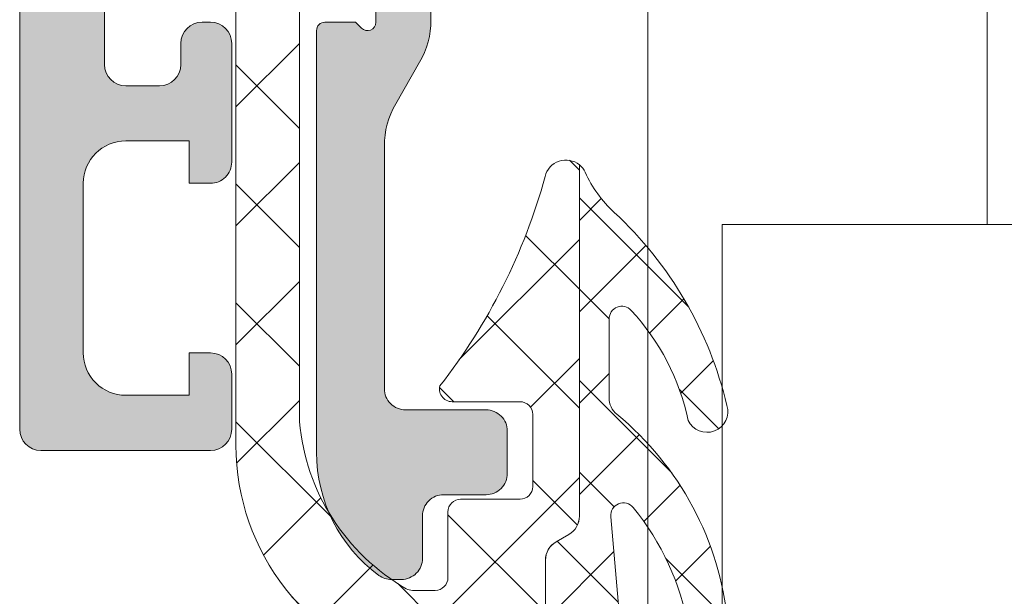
# Model space of a CAD drawing. Header units: millimetres. Extents: x 144573 to 336993, y 74252 to 247042.
# Tile 834 of 1056: x 198234 to 198257, y 222600 to 222614. Entities that reach past the tile are written whole.
import ezdxf

# ---------------------------------------------------------------- set-up
doc = ezdxf.new("R2010")
doc.units = ezdxf.units.MM
doc.layers.add('FASÁDA DETAILNÍ', color=255, linetype='Continuous', lineweight=0)

msp = doc.modelspace()

# ---------------------------------------------------------------- hatches: boundary and pattern name
at = {"layer": 'FASÁDA DETAILNÍ'}
h = msp.add_hatch(color=256, dxfattribs=at)
edge = h.paths.add_edge_path()
edge.add_arc((198234.0512395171, 222604.229822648), 0.5000674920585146, 180.0077324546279, 269.9922675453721)
edge.add_line((198234.0511720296, 222603.7297551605), (198238.0511720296, 222603.7297551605))
edge.add_arc((198238.0511045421, 222604.229822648), 0.5000674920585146, 270.0077324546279, 359.9922675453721)
edge.add_line((198238.5511720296, 222604.2297551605), (198238.5511720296, 222605.5298039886))
edge.add_arc((198238.0511351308, 222605.5297670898), 0.5000369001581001, 0.004227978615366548, 89.99577202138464)
edge.add_line((198238.0511720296, 222606.0298039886), (198237.5511720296, 222606.0298039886))
edge.add_line((198237.5511720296, 222606.0298039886), (198237.5511720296, 222605.0298039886))
edge.add_line((198237.5511720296, 222605.0298039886), (198236.0511720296, 222605.0298039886))
edge.add_arc((198236.051135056, 222606.0297670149), 0.9999630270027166, 179.9978814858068, 270.0021185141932, ccw=False)
edge.add_line((198235.0511720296, 222606.0298039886), (198235.0511720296, 222610.0298039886))
edge.add_arc((198236.0512488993, 222610.0297271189), 1.000076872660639, 90.00440397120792, 179.9955960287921, ccw=False)
edge.add_line((198236.0511720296, 222611.0298039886), (198237.5511720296, 222611.0298039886))
edge.add_line((198237.5511720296, 222611.0298039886), (198237.5511720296, 222610.0298039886))
edge.add_line((198237.5511720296, 222610.0298039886), (198238.0511720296, 222610.0298039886))
edge.add_arc((198238.0512295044, 222610.5297465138), 0.4999425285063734, 269.9934131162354, 360.0065868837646)
edge.add_line((198238.5511720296, 222610.5298039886), (198238.5511720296, 222613.3297917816))
edge.add_arc((198238.0511720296, 222613.3297917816), 0.5, 0, 90)
edge.add_line((198238.0511720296, 222613.8297917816), (198237.8511720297, 222613.8297917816))
edge.add_arc((198237.8511720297, 222613.3297917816), 0.5, 90, 180)
edge.add_line((198237.3511720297, 222613.3297917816), (198237.3511720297, 222612.8297917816))
edge.add_arc((198236.8511369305, 222612.8298268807), 0.5000351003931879, 270.00402178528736, 359.99597821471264, ccw=False)
edge.add_line((198236.8511720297, 222612.3297917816), (198236.0511689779, 222612.3297917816))
edge.add_arc((198236.0511855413, 222612.829808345), 0.5000165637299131, 180.0018979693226, 269.9981020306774, ccw=False)
edge.add_line((198235.5511689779, 222612.8297917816), (198235.5511689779, 222644.1297856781))
edge.add_line((198235.5511689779, 222644.1297856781), (198235.9835656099, 222650.1682432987))
edge.add_arc((198236.9827852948, 222650.1297872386), 0.9999594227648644, 90, 177.7959971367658, ccw=False)
edge.add_line((198236.9827852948, 222651.1297466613), (198243.6512375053, 222651.1297466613))
edge.add_arc((198243.6512375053, 222650.6297466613), 0.5, 0, 90, ccw=False)
edge.add_line((198244.1512375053, 222650.6297466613), (198244.1512375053, 222649.7297466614))
edge.add_arc((198244.6512375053, 222649.7297466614), 0.5, 180, 270)
edge.add_line((198244.6512375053, 222649.2297466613), (198246.0512390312, 222649.2297466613))
edge.add_arc((198246.3187596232, 222649.1509102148), 0.2788950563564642, 88.83541063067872, 163.5801235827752, ccw=False)
edge.add_line((198246.3244280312, 222649.4297476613), (198246.7780220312, 222649.4297476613))
edge.add_arc((198246.7836826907, 222649.1508795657), 0.2789255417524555, 16.424594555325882, 91.16287007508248, ccw=False)
edge.add_line((198247.0512260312, 222649.2297466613), (198248.9312370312, 222649.2297466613))
edge.add_arc((198248.9312370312, 222649.5297466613), 0.2999999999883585, 270, 360.0000000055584)
edge.add_line((198249.2312370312, 222649.5297466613), (198249.2312370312, 222650.5097209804))
edge.add_arc((198248.9312370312, 222650.5097209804), 0.2999999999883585, 0, 90)
edge.add_line((198248.9312370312, 222650.8097209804), (198246.1712390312, 222650.8097209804))
edge.add_arc((198246.1712390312, 222650.9297209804), 0.1199999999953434, 180, 270, ccw=False)
edge.add_line((198246.0512390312, 222650.9297209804), (198246.0512390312, 222655.2297466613))
edge.add_arc((198246.5512390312, 222655.2297466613), 0.5, 90, 180, ccw=False)
edge.add_line((198246.5512390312, 222655.7297466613), (198247.2512390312, 222655.7297466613))
edge.add_line((198247.2512390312, 222655.7297466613), (198249.6440593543, 222654.3482512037))
edge.add_arc((198249.7131192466, 222654.467866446), 0.1381197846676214, 240.0000000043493, 359.999999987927)
edge.add_line((198249.8512390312, 222654.467866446), (198249.8512390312, 222658.2297466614))
edge.add_arc((198251.8512390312, 222658.2297466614), 2, 90, 180, ccw=False)
edge.add_line((198251.8512390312, 222660.2297466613), (198252.4192344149, 222660.2297466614))
edge.add_arc((198252.419234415, 222660.7297466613), 0.4999999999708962, 269.9999999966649, 304.4790717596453)
edge.add_arc((198249.871761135, 222664.4392452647), 5.000000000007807, 304.4790717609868, 354.6507719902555)
edge.add_arc((198254.7131123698, 222663.9916268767), 0.1381197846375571, 352.2975625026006, 480.0000000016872)
edge.add_line((198254.6440524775, 222664.111242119), (198252.2512321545, 222662.7297466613))
edge.add_line((198252.2512321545, 222662.7297466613), (198251.5512321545, 222662.7297466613))
edge.add_arc((198251.5512321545, 222663.2297466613), 0.5, 180, 270, ccw=False)
edge.add_line((198251.0512321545, 222663.2297466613), (198251.0512321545, 222667.5297723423))
edge.add_arc((198251.1712321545, 222667.5297723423), 0.1199999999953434, 90, 180, ccw=False)
edge.add_line((198251.1712321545, 222667.6497723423), (198253.9312301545, 222667.6497723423))
edge.add_arc((198253.9312301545, 222667.9497723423), 0.2999999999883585, 270, 360)
edge.add_line((198254.2312301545, 222667.9497723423), (198254.2312301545, 222668.9297466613))
edge.add_arc((198253.9312301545, 222668.9297466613), 0.2999999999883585, 0, 90)
edge.add_line((198253.9312301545, 222669.2297466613), (198252.0512191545, 222669.2297466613))
edge.add_arc((198251.7836758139, 222669.308613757), 0.2789255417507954, 268.83712993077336, 343.5754054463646, ccw=False)
edge.add_line((198251.7780151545, 222669.0297456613), (198251.3244211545, 222669.0297456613))
edge.add_arc((198251.3187527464, 222669.3085831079), 0.2788950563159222, 196.4198764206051, 271.1645893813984, ccw=False)
edge.add_line((198251.0512321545, 222669.2297466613), (198248.0511736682, 222669.2297466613))
edge.add_line((198248.0511736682, 222669.2297466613), (198247.3510707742, 222668.5296742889))
edge.add_line((198247.3510707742, 222668.5296742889), (198247.3510707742, 222667.9296681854))
edge.add_line((198247.3510707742, 222667.9296681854), (198248.9510768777, 222667.9296681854))
edge.add_arc((198248.9510674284, 222667.4296587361), 0.5000094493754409, 0.0010827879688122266, 89.9989172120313, ccw=False)
edge.add_line((198249.4510768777, 222667.4296681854), (198249.4510768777, 222667.0342401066))
edge.add_arc((198248.9510768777, 222667.0342401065), 0.4999999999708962, -14.999999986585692, 1.3340184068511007e-08, ccw=False)
edge.add_line((198249.4340397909, 222666.904830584), (198249.0498309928, 222665.4709438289))
edge.add_arc((198248.0839051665, 222665.729762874), 0.9999999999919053, 270, 345.00000000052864, ccw=False)
edge.add_line((198248.0839051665, 222664.729762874), (198242.3510829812, 222664.729762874))
edge.add_line((198242.3510829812, 222664.729762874), (198242.3510829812, 222667.9296681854))
edge.add_line((198242.3510829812, 222667.9296681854), (198243.1510707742, 222667.9296681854))
edge.add_line((198243.1510707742, 222667.9296681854), (198243.1510707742, 222668.5296742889))
edge.add_line((198243.1510707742, 222668.5296742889), (198241.9386379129, 222669.2296559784))
edge.add_line((198241.9386379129, 222669.2296559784), (198240.8510829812, 222669.2296559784))
edge.add_line((198240.8510829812, 222669.2296559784), (198240.8510829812, 222654.2297466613))
edge.add_arc((198240.3510829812, 222654.2297466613), 0.5, -90, 0, ccw=False)
edge.add_line((198240.3510829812, 222653.7297466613), (198234.5511720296, 222653.7297466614))
edge.add_arc((198234.5511720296, 222652.7297466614), 1, 90, 180)
edge.add_line((198233.5511720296, 222652.7297466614), (198233.5511720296, 222604.2297551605))
edge = h.paths.add_edge_path(flags=16)
edge.add_line((198243.1510707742, 222663.129762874), (198247.5510707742, 222663.129762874))
edge.add_arc((198247.5510707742, 222662.629762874), 0.5, 0, 90, ccw=False)
edge.add_line((198248.0510707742, 222662.629762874), (198248.0510707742, 222658.229762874))
edge.add_arc((198247.5510707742, 222658.229762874), 0.5, -90, 0, ccw=False)
edge.add_line((198247.5510707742, 222657.729762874), (198243.1510707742, 222657.729762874))
edge.add_arc((198243.1510707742, 222658.229762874), 0.5, 180, 270, ccw=False)
edge.add_line((198242.6510707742, 222658.229762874), (198242.6510707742, 222662.629762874))
edge.add_arc((198243.1510707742, 222662.629762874), 0.5, 90, 180, ccw=False)
h = msp.add_hatch(dxfattribs=at)
h.set_pattern_fill('ANSI37', color=256, scale=0.625, angle=-1.272221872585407e-14, style=0)
h.set_pattern_definition([(44.99999999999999, (198240.5511720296, 222613.7297553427), (-1.403165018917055, 1.403165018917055), []), (135, (198240.5511720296, 222613.7297553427), (-1.403165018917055, -1.403165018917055), [])])
edge = h.paths.add_edge_path()
edge.add_ellipse((198245.1717338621, 222604.8428398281), major_axis=(-5.039467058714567, 0), ratio=1, start_angle=4.964461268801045, end_angle=60.20821553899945)
edge.add_ellipse((198242.8169336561, 222600.7297553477), major_axis=(-0.3000000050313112, 0), ratio=1, start_angle=60.20782702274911, end_angle=89.99930739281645)
edge.add_line((198242.8169300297, 222600.4297553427), (198243.3512140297, 222600.4297523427))
edge.add_ellipse((198243.3512152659, 222600.7297521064), major_axis=(-0.2999997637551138, 0), ratio=1, start_angle=89.99976389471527, end_angle=180.0000451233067)
edge.add_line((198243.6512150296, 222600.7297523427), (198243.6512150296, 222602.2797493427))
edge.add_ellipse((198243.9512256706, 222602.2797417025), major_axis=(-0.3000106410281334, 0), ratio=1, start_angle=270.00432394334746, end_angle=359.99854088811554, ccw=False)
edge.add_line((198243.9512030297, 222602.5797523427), (198245.3511850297, 222602.5797633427))
edge.add_ellipse((198245.3511821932, 222602.8797531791), major_axis=(-0.2999898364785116, 0), ratio=1, start_angle=90.00054174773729, end_angle=179.9996492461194)
edge.add_line((198245.6511720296, 222602.8797513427), (198245.6511720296, 222604.5797633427))
edge.add_ellipse((198245.3511618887, 222604.5797562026), major_axis=(-0.3000101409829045, 0), ratio=1, start_angle=180.0013636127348, end_angle=269.9955805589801)
edge.add_line((198245.3511850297, 222604.8797663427), (198243.7873540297, 222604.8797553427))
edge.add_ellipse((198243.7544970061, 222605.180914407), major_axis=(-0.3029461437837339, 0), ratio=1, start_angle=-13.483577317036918, end_angle=96.22645090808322, ccw=False)
edge.add_ellipse((198232.4385326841, 222613.8858375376), major_axis=(-14.00076634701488, 0), ratio=1, start_angle=141.9243799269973, end_angle=164.6982677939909)
edge.add_ellipse((198246.4307704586, 222610.0791239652), major_axis=(-0.5004721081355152, 0), ratio=1, start_angle=230.1933656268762, end_angle=347.0823914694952, ccw=False)
edge.add_line((198246.7511720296, 222610.4635913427), (198246.7511720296, 222602.1803123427))
edge.add_ellipse((198246.2511723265, 222602.1803128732), major_axis=(-0.499999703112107, 0), ratio=1, start_angle=119.99998035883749, end_angle=179.9999392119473, ccw=False)
edge.add_line((198246.5011720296, 222601.7473003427), (198246.2011720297, 222601.5740943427))
edge.add_ellipse((198246.4511717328, 222601.1410818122), major_axis=(-0.4999997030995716, 0), ratio=1, start_angle=299.9999803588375, end_angle=359.9999392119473)
edge.add_line((198245.9511720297, 222601.1410823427), (198245.9511720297, 222599.5117343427))
edge.add_ellipse((198246.9511713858, 222599.5117335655), major_axis=(-0.9999993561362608, 0), ratio=1, start_angle=-4.45279929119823e-05, end_angle=59.94966113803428)
edge.add_ellipse((198242.7948446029, 222592.3273528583), major_axis=(-7.300023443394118, 0), ratio=1, start_angle=191.2855536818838, end_angle=239.94964541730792, ccw=False)
edge.add_ellipse((198249.8511816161, 222594.1425849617), major_axis=(-0.3999905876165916, 0), ratio=1, start_angle=20.501829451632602, end_angle=104.85297522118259, ccw=False)
edge.add_ellipse((198243.5020834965, 222591.7685180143), major_axis=(-6.378448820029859, 0), ratio=1, start_angle=200.5018745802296, end_angle=255.5474022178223)
edge.add_line((198245.0940100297, 222597.9451173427), (198243.6833030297, 222598.3087043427))
edge.add_line((198243.6833030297, 222598.3087043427), (198242.8206020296, 222598.5188173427))
edge.add_ellipse((198244.1511670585, 222603.8554400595), major_axis=(-5.499995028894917, 0), ratio=1, start_angle=-3.420221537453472e-05, end_angle=76.00004503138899, ccw=False)
edge.add_line((198238.6511720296, 222603.8554433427), (198238.6511720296, 222616.2734713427))
edge.add_line((198238.6511720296, 222616.2734713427), (198238.9387910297, 222617.6365283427))
edge.add_ellipse((198238.4495646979, 222617.7397609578), major_axis=(-0.4999993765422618, 0), ratio=1, start_angle=168.084699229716, end_angle=229.7162484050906)
edge.add_line((198238.7728510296, 222618.1211863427), (198236.9162430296, 222619.6947973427))
edge.add_ellipse((198237.4011725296, 222620.2669363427), major_axis=(-0.7499997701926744, 0), ratio=1, start_angle=-130.2837061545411, end_angle=49.71629384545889, ccw=False)
edge.add_line((198237.8861020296, 222620.8390753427), (198240.1977460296, 222618.8797893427))
edge.add_ellipse((198239.5511738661, 222618.1169377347), major_axis=(-0.9999990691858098, 0), ratio=1, start_angle=168.0847521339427, end_angle=229.7163013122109, ccw=False)
edge.add_line((198240.5296270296, 222617.9104733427), (198240.1511720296, 222616.1169363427))
edge.add_line((198240.1511720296, 222616.1169363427), (198240.1511720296, 222604.4067353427))
h = msp.add_hatch(color=256, dxfattribs=at)
edge = h.paths.add_edge_path()
edge.add_line((198242.9511720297, 222618.2297553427), (198243.2511720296, 222617.8565503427))
edge.add_line((198243.2511720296, 222617.8565503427), (198243.2511720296, 222613.8833453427))
edge.add_ellipse((198241.2511648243, 222613.88334694), major_axis=(-2.000007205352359, 0), ratio=1, start_angle=150.0000663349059, end_angle=179.9999542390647, ccw=False)
edge.add_line((198242.9832230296, 222612.8833453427), (198242.4191210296, 222611.9062933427))
edge.add_ellipse((198244.151179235, 222610.9062917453), major_axis=(-2.000007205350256, 0), ratio=1, start_angle=330.0000663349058, end_angle=359.9999542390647)
edge.add_line((198242.1511720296, 222610.9062933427), (198242.1511720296, 222605.1864593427))
edge.add_ellipse((198242.6511716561, 222605.1864589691), major_axis=(-0.4999996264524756, 0), ratio=1, start_angle=-4.280544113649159e-05, end_angle=90.00004280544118)
edge.add_line((198242.6511720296, 222604.6864593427), (198244.5511720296, 222604.6864593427))
edge.add_ellipse((198244.5514300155, 222604.1867173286), major_axis=(-0.499742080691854, 0), ratio=1, start_angle=179.9704217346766, end_angle=270.0295782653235, ccw=False)
edge.add_line((198245.0511720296, 222604.1864593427), (198245.0511720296, 222603.1864593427))
edge.add_ellipse((198244.5514300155, 222603.1862013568), major_axis=(-0.499742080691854, 0), ratio=1, start_angle=89.9704217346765, end_angle=180.0295782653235, ccw=False)
edge.add_line((198244.5511720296, 222602.6864593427), (198243.5511720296, 222602.6864593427))
edge.add_ellipse((198243.5509114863, 222602.186719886), major_axis=(-0.4997395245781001, 0), ratio=1, start_angle=-90.02987163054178, end_angle=0.029871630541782)
edge.add_line((198243.0511720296, 222602.1864593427), (198243.0511720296, 222601.1864593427))
edge.add_ellipse((198242.5514239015, 222601.1862054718), major_axis=(-0.4997481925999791, 0), ratio=1, start_angle=89.97112306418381, end_angle=180.0291061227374, ccw=False)
edge.add_line((198242.5511720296, 222600.6864573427), (198242.3181410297, 222600.6864573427))
edge.add_ellipse((198242.318140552, 222601.1864565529), major_axis=(-0.4999992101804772, 0), ratio=1, start_angle=53.75068700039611, end_angle=90.00005473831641, ccw=False)
edge.add_ellipse((198244.1511784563, 222603.6864599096), major_axis=(-3.600006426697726, 0), ratio=1, start_angle=4.085340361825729e-05, end_angle=53.75061391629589, ccw=False)
edge.add_line((198240.5511720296, 222603.6864573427), (198240.5511720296, 222613.6297553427))
edge.add_ellipse((198240.7511718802, 222613.6297554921), major_axis=(-0.1999998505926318, 0), ratio=1, start_angle=-90.00004280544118, end_angle=4.2805441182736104e-05, ccw=False)
edge.add_line((198240.7511720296, 222613.8297553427), (198241.4683930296, 222613.8297553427))
edge.add_line((198241.4683930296, 222613.8297553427), (198241.6092920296, 222613.6887943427))
edge.add_ellipse((198241.7511719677, 222613.829755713), major_axis=(-0.2000000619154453, 0), ratio=1, start_angle=44.81392438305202, end_angle=179.9998939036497)
edge.add_line((198241.9511720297, 222613.8297553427), (198241.9511720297, 222615.7293243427))
edge.add_line((198241.9511720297, 222615.7293243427), (198242.2654900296, 222619.8079723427))
edge.add_ellipse((198242.7593346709, 222619.7297548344), major_axis=(-0.5000005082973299, 0), ratio=1, start_angle=270.0000734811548, end_angle=350.9999772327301, ccw=False)
edge.add_line((198242.7593340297, 222620.2297553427), (198242.9511720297, 222620.2297553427))
edge.add_ellipse((198242.9511724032, 222619.7297557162), major_axis=(-0.4999996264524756, 0), ratio=1, start_angle=179.9999571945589, end_angle=270.0000428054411, ccw=False)
edge.add_line((198243.4511720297, 222619.7297553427), (198243.4511720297, 222619.6297553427))
edge.add_ellipse((198243.2511721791, 222619.6297551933), major_axis=(-0.1999998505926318, 0), ratio=1, start_angle=89.99995719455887, end_angle=180.0000428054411, ccw=False)
edge.add_line((198243.2511720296, 222619.4297553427), (198242.9511720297, 222619.4297553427))
edge.add_line((198242.9511720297, 222619.4297553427), (198242.9511720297, 222618.2297553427))
h = msp.add_hatch(dxfattribs=at)
h.set_pattern_fill('ANSI37', color=256, scale=0.48, angle=-1.272221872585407e-14, style=0)
h.set_pattern_definition([(44.99999999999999, (198240.5511720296, 222613.7297553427), (-1.077630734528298, 1.077630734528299), []), (135, (198240.5511720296, 222613.7297553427), (-1.077630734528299, -1.077630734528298), [])])
edge = h.paths.add_edge_path()
edge.add_arc((198247.9521712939, 222604.9686419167), 0.4999992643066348, 180.0000657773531, 230.5926628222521, ccw=False)
edge.add_line((198247.4521720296, 222604.9686413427), (198247.4521720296, 222606.8307383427))
edge.add_arc((198247.7521722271, 222606.8307379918), 0.3000001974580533, 42.64215695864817, 179.9999329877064, ccw=False)
edge.add_arc((198243.878377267, 222603.263323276), 5.566188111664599, 12.191032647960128, 42.64226110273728, ccw=False)
edge.add_arc((198249.76245355, 222604.6466172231), 0.4897187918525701, 205.1172428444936, 377.0139722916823)
edge.add_arc((198241.4226956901, 222602.7007258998), 9.052420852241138, 13.34343871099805, 47.20667886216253)
edge.add_arc((198249.6105759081, 222611.5449026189), 2.99999983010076, 204.7549030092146, 227.2067131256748, ccw=False)
edge.add_arc((198246.4317698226, 222610.0791204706), 0.5004751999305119, 24.75517575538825, 50.19356581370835)
edge.add_line((198246.7521720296, 222610.4635913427), (198246.7521720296, 222602.1803123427))
edge.add_arc((198246.2521723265, 222602.1803128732), 0.499999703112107, 299.9999803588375, 359.9999392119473, ccw=False)
edge.add_line((198246.5021720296, 222601.7473003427), (198246.2021720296, 222601.5740943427))
edge.add_arc((198246.4521717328, 222601.1410818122), 0.4999997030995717, 119.9999803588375, 179.9999392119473)
edge.add_line((198245.9521720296, 222601.1410823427), (198245.9521720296, 222599.5117343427))
edge.add_arc((198246.9521713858, 222599.5117335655), 0.9999993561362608, 179.9999554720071, 239.9496611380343)
edge.add_arc((198242.7958446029, 222592.3273528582), 7.300023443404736, 11.285553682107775, 59.94964541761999, ccw=False)
edge.add_arc((198249.8521816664, 222594.1425854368), 0.3999910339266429, 284.8529508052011, 375.0012766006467)
edge.add_arc((198239.3326776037, 222592.0158649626), 11.13157184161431, 11.55765778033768, 40.58696127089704)
edge.add_line((198247.7862090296, 222599.2580813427), (198247.7285080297, 222599.4502983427))
edge.add_line((198247.7285080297, 222599.4502983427), (198247.4906700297, 222602.1675053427))
edge.add_arc((198247.7895273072, 222602.1936643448), 0.2999999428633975, 39.03095114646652, 185.0023550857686, ccw=False)
edge.add_arc((198243.1093012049, 222598.3994923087), 6.324969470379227, 10.479970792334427, 39.03103330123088, ccw=False)
edge.add_arc((198249.7871370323, 222599.6283696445), 0.4650353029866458, 189.707973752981, 367.5281371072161)
edge.add_arc((198243.0308046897, 222598.978870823), 7.252239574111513, 5.621671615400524, 50.59248911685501)

# ---------------------------------------------------------------- linework, layer by layer
for p, q in [((198248.369260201, 219182.1778107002), (198248.3692601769, 242857.1778107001)), ((198256.369260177, 242857.1778107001), (198256.3692601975, 222609.0552556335)), ((198248.3692601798, 221667.6779195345), (198248.3692638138, 223807.1778109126)), ((198256.3692638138, 223807.1778109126), (198256.3692617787, 222609.0552556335))]:
    msp.add_line(p, q, dxfattribs=at)
for points in [[(198233.5511720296, 222652.7297466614), (198233.5511720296, 222604.2297551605, 0.4141345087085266), (198234.0511720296, 222603.7297551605), (198238.0511720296, 222603.7297551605, 0.4141345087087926), (198238.5511720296, 222604.2297551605), (198238.5511720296, 222605.5298039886, 0.4141703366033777), (198238.0511720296, 222606.0298039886), (198237.5511720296, 222606.0298039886), (198237.5511720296, 222605.0298039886), (198236.0511720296, 222605.0298039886, -0.4142352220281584), (198235.0511720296, 222606.0298039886), (198235.0511720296, 222610.0298039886, -0.4141685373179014), (198236.0511720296, 222611.0298039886), (198237.5511720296, 222611.0298039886), (198237.5511720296, 222610.0298039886), (198238.0511720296, 222610.0298039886, 0.4142809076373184), (198238.5511720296, 222610.5298039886), (198238.5511720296, 222613.3297917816, 0.4142135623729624), (198238.0511720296, 222613.8297917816), (198237.8511720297, 222613.8297917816, 0.414213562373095), (198237.3511720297, 222613.3297917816), (198237.3511720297, 222612.8297917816, -0.4141724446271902), (198236.8511720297, 222612.3297917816), (198236.0511689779, 222612.3297917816, -0.4141941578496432), (198235.5511689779, 222612.8297917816), (198235.5511689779, 222644.1297856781)], [(198250.2481640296, 222599.6892953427, 0.19878), (198247.6347570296, 222604.5823163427), (198247.6347570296, 222604.5823163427, -0.224409), (198247.4521720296, 222604.9686413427), (198247.4521720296, 222606.8307383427), (198247.4521720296, 222606.8307383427, -0.683163), (198247.9728520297, 222607.0339633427, -0.133656), (198249.3190420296, 222604.4387453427, 0.931673), (198250.2307390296, 222604.7899113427, 0.148841), (198247.5725100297, 222609.3434743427, -0.0982791), (198246.8862540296, 222610.2886903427, 0.111454), (198246.7521720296, 222610.4635913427), (198246.7521720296, 222602.1803123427), (198246.7521720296, 222602.1803123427, -0.267949), (198246.5021720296, 222601.7473003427), (198246.2021720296, 222601.5740943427), (198246.2021720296, 222601.5740943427, 0.267949), (198245.9521720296, 222601.1410823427), (198245.9521720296, 222599.5117343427)], [(198247.7285080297, 222599.4502983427), (198247.4906700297, 222602.1675053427), (198247.4906700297, 222602.1675053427, -0.739768), (198248.0225690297, 222602.3825863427, -0.125226), (198249.3287610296, 222599.5499523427, 0.981156)]]:
    msp.add_lwpolyline(points, format="xyb", dxfattribs=at)
at = {"layer": 'FASÁDA DETAILNÍ', "extrusion": (0, 0, -1)}
for points in [[(-198243.2511720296, 222617.8565503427), (-198243.2511720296, 222613.8833453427), (-198243.2511720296, 222613.8833453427, 0.131652), (-198242.9832230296, 222612.8833453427), (-198242.4191210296, 222611.9062933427), (-198242.4191210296, 222611.9062933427, -0.131652), (-198242.1511720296, 222610.9062933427), (-198242.1511720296, 222605.1864593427), (-198242.1511720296, 222605.1864593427, -0.414214), (-198242.6511720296, 222604.6864593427), (-198244.5511720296, 222604.6864593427), (-198244.5511720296, 222604.6864593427, 0.414516), (-198245.0511720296, 222604.1864593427), (-198245.0511720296, 222603.1864593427), (-198245.0511720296, 222603.1864593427, 0.414516), (-198244.5511720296, 222602.6864593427), (-198243.5511720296, 222602.6864593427), (-198243.5511720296, 222602.6864593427, -0.414519), (-198243.0511720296, 222602.1864593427), (-198243.0511720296, 222601.1864593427), (-198243.0511720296, 222601.1864593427, 0.41451), (-198242.5511720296, 222600.6864573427), (-198242.3181410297, 222600.6864573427), (-198242.3181410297, 222600.6864573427, 0.1595), (-198242.0224910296, 222600.7832313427, 0.238928), (-198240.5511720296, 222603.6864573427), (-198240.5511720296, 222613.6297553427), (-198240.5511720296, 222613.6297553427, 0.414214), (-198240.7511720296, 222613.8297553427), (-198241.4683930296, 222613.8297553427), (-198241.6092920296, 222613.6887943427), (-198241.6092920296, 222613.6887943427, -0.669353), (-198241.9511720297, 222613.8297553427), (-198241.9511720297, 222615.7293243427)], [(-198242.8206020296, 222598.5188173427, 0.344328), (-198238.6511720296, 222603.8554433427), (-198238.6511720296, 222616.2734713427)], [(-198240.1511720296, 222616.1169363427), (-198240.1511720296, 222604.4067353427), (-198240.1511720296, 222604.4067353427, -0.245826), (-198242.6678770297, 222600.4694053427, -0.130727), (-198242.8169300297, 222600.4297553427), (-198243.3512140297, 222600.4297523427), (-198243.3512140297, 222600.4297523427, -0.414215), (-198243.6512150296, 222600.7297523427), (-198243.6512150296, 222602.2797493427), (-198243.6512150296, 222602.2797493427, 0.414184), (-198243.9512030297, 222602.5797523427), (-198245.3511850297, 222602.5797633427), (-198245.3511850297, 222602.5797633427, -0.414209), (-198245.6511720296, 222602.8797513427), (-198245.6511720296, 222604.5797633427), (-198245.6511720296, 222604.5797633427, -0.414184), (-198245.3511850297, 222604.8797663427), (-198243.7873540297, 222604.8797553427), (-198243.7873540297, 222604.8797553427, 0.51896), (-198243.4599010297, 222605.2515513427, -0.0996982), (-198245.9429640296, 222610.1910043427, 0.559391), (-198246.7511720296, 222610.4635913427), (-198246.7511720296, 222602.1803123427), (-198246.7511720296, 222602.1803123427, 0.267949), (-198246.5011720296, 222601.7473003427), (-198246.2011720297, 222601.5740943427), (-198246.2011720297, 222601.5740943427, -0.267949), (-198245.9511720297, 222601.1410823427), (-198245.9511720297, 222599.5117343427)]]:
    msp.add_lwpolyline(points, format="xyb", dxfattribs=at)
at = {"layer": 'FASÁDA DETAILNÍ'}
msp.add_lwpolyline([(198250.1152601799, 222221.3644787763), (198250.1152601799, 222609.0552556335), (198294.1152601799, 222609.0552556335), (198294.1152601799, 222221.3644787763), (198294.1152601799, 222140.3935999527), (198250.1152601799, 222140.3935999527)], close=True, dxfattribs=at)

doc.saveas('drawing.dxf')
